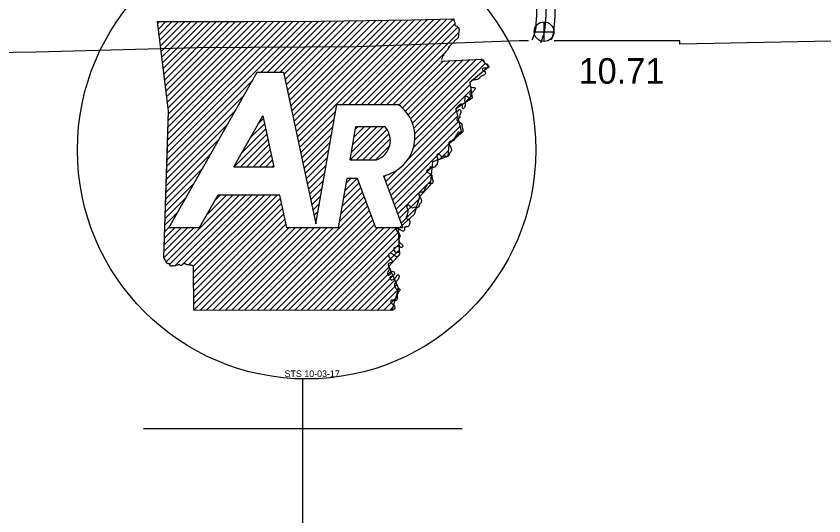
# Model space of a CAD drawing. Extents: x 31699 to 244310, y -8841 to 11474.
# Drawn here: x 147873 to 148761, y -6039 to -5489 of the extents above; entities that cross this region are included whole.
import ezdxf

# ---------------------------------------------------------------- set-up
doc = ezdxf.new("R2010")
doc.units = 0
for name, color, linetype in [('B_Logo', 7, 'Continuous'), ('Level 21', 7, 'Continuous'), ('Level 48', 7, 'Continuous'), ('R_Logo', 7, 'Continuous'), ('S_AREA_CALC', 7, 'Continuous'), ('S_WALL_ANNOT', 7, 'Continuous')]:
    doc.layers.add(name, color=color, linetype=linetype)

msp = doc.modelspace()

# ---------------------------------------------------------------- linework, layer by layer
at = {"layer": 'B_Logo'}
msp.add_lwpolyline([(148455.25, -5474.36), (148455.11, -5488.81), (148454.33, -5498.08), (148454.11, -5502.04), (148453.8, -5505.6), (148452.74, -5510.06), (148449.82, -5518.02), (148449.58, -5518.56)], dxfattribs=at)
at = {"layer": 'Level 21'}
for p, q in [((148453.21, -5517.3), (148453.21, -5495.64)), ((148442.38, -5506.47), (148464.04, -5506.47))]:
    msp.add_line(p, q, dxfattribs=at)
msp.add_circle((148453.21, -5506.47), 10.83, dxfattribs=at)
at = {"layer": 'Level 48'}
for p, q in [((148028.22, -5497.37), (148030.4, -5495.2)), ((148029, -5503.56), (148037.36, -5495.2)), ((148029.77, -5509.76), (148044.32, -5495.21)), ((148030.54, -5515.95), (148051.28, -5495.21)), ((148031.31, -5522.15), (148058.24, -5495.22)), ((148032.08, -5528.34), (148065.2, -5495.22)), ((148032.85, -5534.54), (148072.17, -5495.22)), ((148033.63, -5540.73), (148079.13, -5495.23)), ((148034.4, -5546.92), (148086.09, -5495.23)), ((148035.17, -5553.12), (148093.05, -5495.24)), ((148035.94, -5559.31), (148100.01, -5495.24)), ((148036.71, -5565.51), (148106.97, -5495.25)), ((148037.48, -5571.7), (148113.93, -5495.25)), ((148038.25, -5577.89), (148120.9, -5495.25)), ((148038.49, -5647.32), (148190.69, -5495.12)), ((148038.73, -5640.11), (148183.71, -5495.13)), ((148038.96, -5632.91), (148176.73, -5495.14)), ((148039.03, -5584.09), (148127.87, -5495.25)), ((148039.2, -5625.7), (148169.75, -5495.16)), ((148039.44, -5618.5), (148162.77, -5495.17)), ((148039.68, -5611.3), (148155.79, -5495.19)), ((148039.8, -5590.28), (148134.85, -5495.23)), ((148039.92, -5604.09), (148148.81, -5495.2)), ((148040.16, -5596.89), (148141.83, -5495.22)), ((148141.93, -5550.84), (148197.67, -5495.1)), ((148148.89, -5550.84), (148204.65, -5495.09)), ((148155.86, -5550.84), (148211.68, -5495.03)), ((148162.82, -5550.84), (148218.75, -5494.92)), ((148167.16, -5553.47), (148225.83, -5494.81)), ((148168.39, -5559.21), (148232.9, -5494.7)), ((148169.62, -5564.95), (148239.98, -5494.59)), ((148170.85, -5570.68), (148247.06, -5494.48)), ((148172.08, -5576.42), (148254.13, -5494.37)), ((148173.3, -5582.16), (148261.21, -5494.26)), ((148174.53, -5587.9), (148268.28, -5494.15)), ((148175.76, -5593.64), (148275.36, -5494.04)), ((148176.99, -5599.37), (148282.43, -5493.93)), ((148178.22, -5605.11), (148289.51, -5493.82)), ((148179.44, -5610.85), (148296.59, -5493.71)), ((148180.67, -5616.59), (148303.66, -5493.6)), ((148181.9, -5622.32), (148310.76, -5493.47)), ((148183.13, -5628.06), (148317.89, -5493.3)), ((148231.52, -5586.64), (148325.02, -5493.13)), ((148238.48, -5586.64), (148332.15, -5492.97)), ((148245.45, -5586.64), (148339.28, -5492.8)), ((148252.41, -5586.64), (148346.42, -5492.64)), ((148259.38, -5586.64), (148353.55, -5492.47)), ((148266.35, -5586.64), (148355.1, -5497.89)), ((148273.31, -5586.64), (148358.47, -5501.49)), ((148280.28, -5586.64), (148359.37, -5507.55)), ((148287.24, -5586.64), (148343.46, -5530.42)), ((148293.57, -5587.28), (148342.09, -5538.76)), ((148297.37, -5590.44), (148349.43, -5538.38)), ((148300.77, -5594), (148356.78, -5538)), ((148303.78, -5597.96), (148364.12, -5537.62)), ((148306.37, -5602.34), (148371.46, -5537.25)), ((148308.5, -5607.18), (148378.81, -5536.87)), ((148310.1, -5612.54), (148385.42, -5537.22)), ((148311.04, -5618.57), (148388.67, -5540.94)), ((148040.56, -5722.45), (148137.73, -5550.84)), ((148137.73, -5550.84), (148166.6, -5550.84)), ((148385.58, -5550.99), (148391.93, -5544.65)), ((148038.25, -5654.52), (148132.24, -5560.53)), ((148311.08, -5625.49), (148372.05, -5564.52)), ((148038.01, -5661.73), (148123.15, -5576.59)), ((148309.62, -5633.92), (148372.85, -5570.69)), ((148365.05, -5585.46), (148373.65, -5576.85)), ((148225.21, -5586.64), (148292.69, -5586.64)), ((148037.77, -5668.93), (148114.05, -5592.65)), ((148184.35, -5633.8), (148223.88, -5594.27)), ((148303.57, -5646.94), (148356.79, -5593.72)), ((148112.04, -5655.09), (148143.82, -5598.96)), ((148138.88, -5607.69), (148144.49, -5602.08)), ((148185.58, -5639.54), (148222.41, -5602.71)), ((148280.87, -5676.6), (148358.09, -5599.38)), ((148282.75, -5681.69), (148359.39, -5605.04)), ((148037.53, -5676.14), (148104.96, -5608.71)), ((148120.69, -5639.81), (148146.94, -5613.56)), ((148129.78, -5623.75), (148145.71, -5607.82)), ((148186.81, -5645.28), (148220.94, -5611.15)), ((148239.9, -5647.51), (148276.54, -5610.86)), ((148241.32, -5639.12), (148269.58, -5610.86)), ((148242.79, -5630.68), (148262.61, -5610.86)), ((148244.26, -5622.25), (148255.65, -5610.86)), ((148245.73, -5613.81), (148248.68, -5610.86)), ((148246.24, -5610.86), (148277.93, -5610.86)), ((148246.86, -5647.51), (148280.42, -5613.95)), ((148284.63, -5686.77), (148360.7, -5610.71)), ((148112.37, -5655.09), (148148.17, -5619.29)), ((148188.04, -5651.01), (148219.47, -5619.58)), ((148253.83, -5647.51), (148282.77, -5618.57)), ((148286.51, -5691.86), (148362, -5616.37)), ((148037.29, -5683.34), (148095.87, -5624.77)), ((148119.34, -5655.09), (148149.4, -5625.03)), ((148126.31, -5655.09), (148150.63, -5630.77)), ((148189.27, -5656.75), (148218, -5628.02)), ((148260.8, -5647.51), (148284.06, -5624.24)), ((148267.76, -5647.51), (148283.47, -5631.79)), ((148037.05, -5690.55), (148086.77, -5640.83)), ((148133.27, -5655.09), (148151.85, -5636.51)), ((148190.49, -5662.49), (148216.53, -5636.45)), ((148338.19, -5647.14), (148347.96, -5637.37)), ((148140.24, -5655.09), (148153.08, -5642.25)), ((148147.2, -5655.09), (148154.31, -5647.98)), ((148191.72, -5668.23), (148215.06, -5644.89)), ((148239.86, -5647.51), (148268.8, -5647.51)), ((148036.81, -5697.75), (148077.68, -5656.88)), ((148112.04, -5655.09), (148155.83, -5655.09)), ((148154.17, -5655.09), (148155.54, -5653.72)), ((148192.95, -5673.96), (148213.59, -5653.32)), ((148278.99, -5671.51), (148292.25, -5658.26)), ((148288.38, -5696.95), (148330.17, -5655.16)), ((148194.18, -5679.7), (148212.12, -5661.76)), ((148233.88, -5681.79), (148247.8, -5667.87)), ((148235.35, -5673.36), (148240.84, -5667.87)), ((148248, -5667.87), (148236.31, -5667.87)), ((148268.17, -5722.45), (148248, -5667.87)), ((148276.57, -5664.96), (148297.81, -5722.45)), ((148277.11, -5666.43), (148279.23, -5664.31)), ((148290.26, -5702.03), (148329.39, -5662.91)), ((148036.57, -5704.96), (148068.59, -5672.94)), ((148195.41, -5685.44), (148210.65, -5670.2)), ((148232.41, -5690.23), (148249.83, -5672.81)), ((148292.14, -5707.12), (148328.61, -5670.66)), ((148196.63, -5691.18), (148209.18, -5678.63)), ((148229.47, -5707.1), (148253.59, -5682.99)), ((148230.94, -5698.66), (148251.71, -5677.9)), ((148036.34, -5712.16), (148059.49, -5689)), ((148037.61, -5759.65), (148110.82, -5686.44)), ((148041.75, -5762.47), (148117.78, -5686.44)), ((148046.75, -5764.44), (148124.75, -5686.44)), ((148055.02, -5763.13), (148131.71, -5686.44)), ((148062.1, -5763.02), (148138.68, -5686.44)), ((148067.56, -5764.53), (148145.65, -5686.44)), ((148067.79, -5771.26), (148152.61, -5686.44)), ((148067.81, -5778.21), (148159.58, -5686.44)), ((148067.82, -5785.16), (148163.25, -5689.74)), ((148094.29, -5686.44), (148073.9, -5722.45)), ((148081.8, -5708.49), (148103.85, -5686.44)), ((148090.89, -5692.43), (148096.89, -5686.44)), ((148162.54, -5686.44), (148094.29, -5686.44)), ((148137.54, -5812.97), (148257.34, -5693.16)), ((148197.86, -5696.92), (148207.71, -5687.07)), ((148228, -5715.54), (148255.47, -5688.07)), ((148294.02, -5712.21), (148315.38, -5690.85)), ((148067.84, -5792.11), (148164.47, -5695.48)), ((148067.86, -5799.06), (148165.7, -5701.21)), ((148144.49, -5812.98), (148259.22, -5698.25)), ((148151.45, -5812.99), (148261.1, -5703.33)), ((148199.09, -5702.65), (148206.24, -5695.5)), ((148295.9, -5717.29), (148312.4, -5700.79)), ((148036.1, -5719.37), (148050.4, -5705.06)), ((148067.87, -5806), (148166.93, -5706.95)), ((148067.99, -5812.85), (148168.16, -5712.69)), ((148158.4, -5813), (148262.98, -5708.42)), ((148200.32, -5708.39), (148204.77, -5703.94)), ((148201.54, -5714.13), (148203.3, -5712.38)), ((148035.86, -5726.57), (148041.31, -5721.12)), ((148074.95, -5812.86), (148169.38, -5718.43)), ((148165.35, -5813.01), (148264.86, -5713.5)), ((148172.31, -5813.02), (148266.74, -5718.59)), ((148035.01, -5755.28), (148067.84, -5722.45)), ((148035.14, -5748.18), (148060.88, -5722.45)), ((148035.38, -5740.98), (148053.91, -5722.45)), ((148035.62, -5733.77), (148046.95, -5722.45)), ((148073.9, -5722.45), (148040.56, -5722.45)), ((148081.9, -5812.87), (148172.33, -5722.45)), ((148088.86, -5812.89), (148179.3, -5722.45)), ((148095.81, -5812.9), (148186.26, -5722.45)), ((148102.76, -5812.91), (148193.23, -5722.45)), ((148109.72, -5812.92), (148200.19, -5722.45)), ((148116.67, -5812.93), (148207.16, -5722.45)), ((148123.63, -5812.94), (148214.12, -5722.45)), ((148130.58, -5812.95), (148221.09, -5722.45)), ((148226.8, -5722.45), (148170.24, -5722.45)), ((148179.26, -5813.03), (148269.85, -5722.45)), ((148186.22, -5813.05), (148276.82, -5722.45)), ((148193.17, -5813.06), (148283.78, -5722.45)), ((148200.13, -5813.07), (148290.75, -5722.45)), ((148207.08, -5813.08), (148293.08, -5727.08)), ((148297.81, -5722.45), (148268.17, -5722.45)), ((148214.03, -5813.09), (148293.39, -5733.73)), ((148220.99, -5813.1), (148293.7, -5740.39)), ((148227.94, -5813.11), (148294.02, -5747.04)), ((148234.9, -5813.12), (148282.57, -5765.45)), ((148241.85, -5813.14), (148284.72, -5770.26)), ((148248.81, -5813.15), (148286.87, -5775.08)), ((148255.76, -5813.16), (148289.03, -5779.89)), ((148262.71, -5813.17), (148291.18, -5784.71)), ((148269.67, -5813.18), (148292.97, -5789.88)), ((148276.62, -5813.19), (148289.82, -5799.99)), ((148283.58, -5813.2), (148286.67, -5810.11)), ((148187.89, -6528.17), (148187.89, -5888.58)), ((148012.45, -5942.94), (148363.31, -5942.94))]:
    msp.add_line(p, q, dxfattribs=at)
for points in [[(148027.94, -5495.25), (148124.03, -5495.26), (148208.42, -5495.07), (148307.88, -5493.55), (148353.99, -5492.46)], [(148038.58, -5644.59), (148040.25, -5593.96), (148027.94, -5495.25)], [(148027.95, -5495.2), (148124.05, -5495.26), (148208.39, -5495.08), (148307.87, -5493.53), (148353.99, -5492.46)], [(148034.91, -5755.2), (148040.26, -5593.97), (148027.95, -5495.2)], [(148384.18, -5536.62), (148392.5, -5545.31), (148371.77, -5562.35), (148374, -5579.55), (148356.23, -5591.27), (148362.31, -5617.73), (148348.6, -5630.24), (148347.38, -5643.83), (148330.71, -5649.83), (148328.12, -5675.48), (148316.14, -5688.3), (148310.35, -5707.62), (148292.91, -5723.58), (148294.24, -5751.75), (148282.39, -5765.03), (148293.18, -5789.2), (148285.71, -5813.21)], [(148339.73, -5538.88), (148384.84, -5536.56)], [(148339.73, -5538.85), (148384.83, -5536.57)], [(148166.6, -5550.84), (148202.34, -5717.86), (148225.21, -5586.64)], [(148143.82, -5598.96), (148155.83, -5655.09)], [(148239.86, -5647.51), (148246.24, -5610.86)], [(148034.93, -5755.22), (148038.58, -5644.59)], [(148236.31, -5667.87), (148226.8, -5722.45)], [(148170.24, -5722.45), (148162.54, -5686.44)], [(148285.71, -5813.21), (148067.89, -5812.85), (148067.77, -5764.77)], [(148285.69, -5813.24), (148067.89, -5812.85), (148067.8, -5764.76)]]:
    msp.add_lwpolyline(points, dxfattribs=at)
msp.add_ellipse((148191.98, -5636.53), major_axis=(252.09, 0), ratio=0.999976, dxfattribs=at)
for centre, major_axis, start_param, end_param in [((148267.6, -5622.29), (-43.6, 0), 1.777838, 4.099264), ((148261.86, -5626.32), (-22.3, 0), 1.887169, 3.90762)]:
    msp.add_ellipse(centre, major_axis=major_axis, ratio=0.999987, start_param=start_param, end_param=end_param, dxfattribs=at)
for points in [[(148353.99, -5492.46), (148354.29, -5495.07), (148355.09, -5496.43), (148355.2, -5498.96), (148356.25, -5500.04), (148358, -5501.09), (148359.48, -5502.79), (148359.87, -5504.79), (148359.38, -5506.88), (148359.27, -5509.26), (148359.05, -5511.28), (148358.65, -5513.07), (148357.26, -5514.58), (148355.91, -5515.63), (148354.66, -5516.85), (148353.76, -5518.21), (148352.23, -5519.6), (148350.66, -5521.12), (148349.37, -5522.4), (148348.15, -5524.08), (148347.55, -5525.9), (148346.21, -5527.23), (148345.12, -5528.43), (148343.71, -5530.04), (148343.01, -5531.61), (148341.66, -5533.47), (148341.33, -5535.23), (148340.46, -5536.65), (148340.38, -5536.92)], [(148353.99, -5492.46), (148354.29, -5495.08), (148355.12, -5496.44), (148355.24, -5498.94), (148356.25, -5500.01), (148357.97, -5501.08), (148359.52, -5502.8), (148359.88, -5504.82), (148359.4, -5506.9), (148359.28, -5509.22), (148359.04, -5511.24), (148358.69, -5513.09), (148357.26, -5514.57), (148355.89, -5515.64), (148354.65, -5516.89), (148353.75, -5518.2), (148352.21, -5519.62), (148350.66, -5521.11), (148349.42, -5522.42), (148348.17, -5524.08), (148347.57, -5525.92), (148346.21, -5527.23), (148345.14, -5528.42), (148343.71, -5530.02), (148343, -5531.63), (148341.63, -5533.47), (148341.33, -5535.25), (148340.44, -5536.68), (148340.38, -5536.92)], [(148384.18, -5536.61), (148384.83, -5536.57), (148386.84, -5538.68), (148387.73, -5540.5), (148389.06, -5541.48), (148390.56, -5542.01), (148391.67, -5543.39), (148392.44, -5544.89), (148392.03, -5546.2), (148390.35, -5546.32), (148388.5, -5546.6), (148386.74, -5546.54), (148385.28, -5547.77), (148386.62, -5549.33), (148388.34, -5550.86), (148388.82, -5552.44), (148387.86, -5553.95), (148385.95, -5554.81), (148384.11, -5555.55), (148382.45, -5556.94), (148381.65, -5558.32), (148379.83, -5558.91), (148377.95, -5559.45), (148376.28, -5559.62), (148374.38, -5560), (148372.55, -5560.89), (148371.77, -5562.42), (148372.01, -5564.59), (148371.95, -5566.92), (148373.88, -5567.69), (148375.61, -5567.78), (148377.31, -5568.63), (148377.1, -5569.95), (148375.86, -5571.64), (148374.38, -5572.93), (148372.9, -5573.57), (148371.52, -5574.85), (148372.01, -5576.11), (148373.25, -5576.89), (148374.13, -5578.27), (148374.01, -5579.51), (148372.59, -5580.41), (148371.04, -5580.05), (148369.88, -5578.56), (148368.62, -5578.12), (148367.46, -5577.57), (148366.17, -5578.32), (148366.17, -5580.05), (148365.7, -5581.88), (148366.11, -5583.25), (148366.6, -5585.16), (148366.56, -5586.58), (148366.11, -5588.63), (148365.08, -5590.72), (148363.95, -5591.35), (148363.39, -5589.1), (148363.21, -5587.26), (148362.46, -5586.17), (148361.53, -5586.14), (148360.28, -5587), (148358.93, -5588.39), (148357.22, -5589.88), (148356.19, -5591.35), (148356.74, -5593.18), (148358.02, -5593.64), (148359.05, -5593.33), (148359.58, -5592.12), (148360.53, -5591.97), (148361.53, -5593.81)], [(148361.53, -5593.81), (148361.8, -5595.5), (148360.78, -5597.34), (148360.39, -5599.18), (148360.53, -5601.05), (148358.65, -5602.05), (148357.02, -5603.25), (148358, -5604.68), (148359.8, -5605.97), (148361.53, -5606.96), (148362.63, -5608), (148362.94, -5610.4), (148363.25, -5611.98), (148363.88, -5614.13), (148364.09, -5615.6), (148363.03, -5617.37), (148361.8, -5617.75), (148360.45, -5617.35), (148358.93, -5617.22), (148357.69, -5618.36), (148356.79, -5620.06), (148355.91, -5621.73), (148355.2, -5623.14), (148354.55, -5624.69), (148353.29, -5626.49), (148351.68, -5626.76), (148349.77, -5627.26), (148348.63, -5628.55), (148348.85, -5630.76), (148349.91, -5632.22), (148350.72, -5634.06), (148351.3, -5635.67), (148351.04, -5637.7), (148350.21, -5639.21), (148349.13, -5640.1), (148348.63, -5641.97), (148347.85, -5643.44), (148347.16, -5643.91), (148345.73, -5643.78), (148344.18, -5643.49), (148342.88, -5643.6), (148341.66, -5644.23), (148340.38, -5643.84), (148339.07, -5642.39), (148337.98, -5641.33), (148336.78, -5640.93), (148335.55, -5641.57), (148335.36, -5643.55), (148335.95, -5645.56), (148336.46, -5648.27), (148335.95, -5649.94), (148335.74, -5652.7)], [(148335.74, -5652.7), (148333.67, -5654.27), (148332.73, -5655.92), (148327.45, -5655.44), (148327.59, -5657.3), (148325.71, -5658.27), (148324.04, -5659.48), (148324.99, -5660.92), (148326.78, -5662.22), (148328.57, -5663.22), (148329.68, -5664.22), (148329.97, -5666.7), (148330.3, -5668.22), (148330.88, -5670.39), (148331.11, -5671.84), (148330.04, -5673.6), (148328.78, -5673.98), (148327.5, -5673.56), (148325.96, -5673.45), (148324.72, -5674.61), (148323.81, -5676.29), (148322.94, -5677.99), (148322.26, -5679.39), (148321.56, -5680.95), (148320.31, -5682.75), (148318.73, -5683.01), (148316.81, -5683.49), (148315.67, -5684.77), (148315.86, -5687), (148316.93, -5688.47), (148317.75, -5690.34), (148318.32, -5691.93), (148318.08, -5693.94), (148317.25, -5695.46), (148316.16, -5696.36), (148315.67, -5698.23), (148314.89, -5699.69), (148314.19, -5700.13), (148312.77, -5699.98), (148311.24, -5699.71), (148309.92, -5699.83), (148308.69, -5700.49), (148307.41, -5700.06), (148306.1, -5698.65), (148305.03, -5697.57), (148303.84, -5697.15), (148302.57, -5697.8), (148302.38, -5699.79), (148302.98, -5701.78), (148303.5, -5704.54), (148302.98, -5706.17), (148302.8, -5708.96)], [(148302.8, -5708.96), (148302.64, -5709.03), (148301.58, -5710.37), (148302.16, -5712.48), (148304.49, -5713.29), (148305.55, -5715.3), (148305.6, -5717.08), (148304.85, -5719.53), (148303.77, -5720.68), (148301.7, -5721.16), (148300.11, -5721.44), (148299.88, -5724.17), (148299.13, -5725.54), (148297.9, -5725.95), (148296.1, -5725.07), (148295.02, -5724.61), (148293.73, -5724.03), (148292.06, -5723.09), (148290.79, -5723.25), (148291.16, -5725.84), (148291.28, -5725.95), (148292.72, -5727.92), (148294.11, -5729.47), (148294.78, -5731.31)], [(148302.8, -5708.96), (148302.64, -5709.03), (148301.58, -5710.37), (148302.16, -5712.48), (148304.49, -5713.29), (148305.55, -5715.3), (148305.6, -5717.08), (148304.85, -5719.53), (148303.77, -5720.68), (148301.7, -5721.16), (148300.11, -5721.44), (148299.88, -5724.17), (148299.13, -5725.54), (148297.9, -5725.95), (148296.1, -5725.07), (148295.02, -5724.61), (148293.73, -5724.03), (148292.06, -5723.09), (148290.79, -5723.25), (148291.16, -5725.84), (148291.28, -5725.95), (148292.72, -5727.92), (148294.11, -5729.47), (148294.78, -5731.31)], [(148294.78, -5731.31), (148294.22, -5732.69), (148293.53, -5735.06), (148293.73, -5737.06), (148294.64, -5738.78), (148296.03, -5739.74), (148297.62, -5741.1), (148297.48, -5743.2), (148296.57, -5743.95), (148294.46, -5743.46), (148292.87, -5742.7), (148291.53, -5743.13), (148289.72, -5744.01), (148288.32, -5744.25), (148288.38, -5747.08), (148290.2, -5749.09), (148291.8, -5749.09), (148293.69, -5749.32), (148294.33, -5751.46), (148293.24, -5753.27), (148291.48, -5754.13), (148289.21, -5753.04), (148287.62, -5751.92), (148286.01, -5750.86), (148284, -5750.34), (148282.84, -5750.55), (148282.31, -5753.04), (148283.26, -5755.31), (148284.79, -5756.88), (148286.22, -5758.88), (148286.01, -5760.4), (148284.94, -5760.78), (148283.02, -5761.22), (148281.9, -5761.78), (148281.62, -5762.26), (148282.21, -5764.3), (148282.72, -5766.48), (148282.72, -5768.18), (148282.07, -5769.67), (148281.06, -5772.04), (148281.18, -5773.58), (148281.9, -5774.34), (148282.78, -5774.1), (148284, -5773.28), (148284.76, -5772.31), (148285.43, -5771.12), (148286.64, -5770.13), (148288.18, -5771.01), (148288.55, -5772.86), (148287.66, -5774.44), (148286.4, -5775.19), (148284.89, -5775.79), (148283.74, -5777.07), (148284.02, -5778.64), (148284.94, -5779.46), (148287.15, -5779.03), (148288.6, -5778.36), (148289.47, -5777.59), (148290.46, -5776.55), (148290.97, -5775.51), (148291.77, -5774.44), (148293.16, -5774.15), (148293.8, -5775.03), (148293.53, -5777.07), (148292.72, -5779), (148291.57, -5780.57), (148290.34, -5781.69), (148288.79, -5784.14), (148289.1, -5786.39), (148289.72, -5788.28), (148290.48, -5789.67), (148291.94, -5789.39), (148293.53, -5789.2), (148294.46, -5789.96), (148294.38, -5791.64), (148293.21, -5793.28), (148292.06, -5794.79), (148291.48, -5796.9), (148291.72, -5798.43), (148291.72, -5799.75), (148291.24, -5801.28), (148290.41, -5802.1), (148288.18, -5802.08), (148285.88, -5801.82), (148284.65, -5802.52), (148284.89, -5804.53), (148286.22, -5806.02), (148287.17, -5806.78), (148288.55, -5808.46), (148289.14, -5809.82), (148288.97, -5811.01), (148288.11, -5812.07), (148285.69, -5813.24)], [(148294.78, -5731.31), (148294.22, -5732.69), (148293.53, -5735.06), (148293.73, -5737.06), (148294.64, -5738.78), (148296.03, -5739.74), (148297.62, -5741.1), (148297.48, -5743.2), (148296.57, -5743.95), (148294.46, -5743.46), (148292.87, -5742.7), (148291.53, -5743.13), (148289.72, -5744.01), (148288.32, -5744.25), (148288.38, -5747.08), (148290.2, -5749.09), (148291.8, -5749.09), (148293.69, -5749.32), (148294.33, -5751.46), (148293.24, -5753.27), (148291.48, -5754.13), (148289.21, -5753.04), (148287.62, -5751.92), (148286.01, -5750.86), (148284, -5750.34), (148282.84, -5750.55), (148282.31, -5753.04), (148283.26, -5755.31), (148284.79, -5756.88), (148286.22, -5758.88), (148286.01, -5760.4), (148284.94, -5760.78), (148283.02, -5761.22), (148281.9, -5761.78), (148281.62, -5762.26), (148282.21, -5764.3), (148282.72, -5766.48), (148282.72, -5768.18), (148282.07, -5769.67), (148281.06, -5772.04), (148281.18, -5773.58), (148281.9, -5774.34), (148282.78, -5774.1), (148284, -5773.28), (148284.76, -5772.31), (148285.43, -5771.12), (148286.64, -5770.13), (148288.18, -5771.01), (148288.55, -5772.86), (148287.66, -5774.44), (148286.4, -5775.19), (148284.89, -5775.79), (148283.74, -5777.07), (148284.02, -5778.64), (148284.94, -5779.46), (148287.15, -5779.03), (148288.6, -5778.36), (148289.47, -5777.59), (148290.46, -5776.55), (148290.97, -5775.51), (148291.77, -5774.44), (148293.16, -5774.15), (148293.8, -5775.03), (148293.53, -5777.07), (148292.72, -5779), (148291.57, -5780.57), (148290.34, -5781.69), (148288.79, -5784.14), (148289.1, -5786.39), (148289.72, -5788.28), (148290.48, -5789.67), (148291.94, -5789.39), (148293.53, -5789.2), (148294.46, -5789.96), (148294.38, -5791.64), (148293.21, -5793.28), (148292.06, -5794.79), (148291.48, -5796.9), (148291.72, -5798.43), (148291.72, -5799.75), (148291.24, -5801.28), (148290.41, -5802.1), (148288.18, -5802.08), (148285.88, -5801.82), (148284.65, -5802.52), (148284.89, -5804.53), (148286.22, -5806.02), (148287.17, -5806.78), (148288.55, -5808.46), (148289.14, -5809.82), (148288.97, -5811.01), (148288.11, -5812.07), (148285.69, -5813.24)], [(148067.77, -5764.77), (148068.01, -5764.89), (148066.88, -5764.12), (148065.34, -5763.35), (148063.61, -5763.23), (148061.41, -5762.93), (148059.57, -5762.75), (148057.67, -5761.5), (148055.65, -5762.81), (148053.39, -5763.76), (148052.08, -5762.69), (148050.36, -5763.41), (148049.17, -5763.05), (148047.09, -5764.48), (148045.13, -5763.94), (148043.7, -5764.36), (148041.92, -5764.3), (148041.56, -5762.28), (148039.84, -5761.98), (148038.35, -5761.15), (148037.34, -5759.07), (148036.63, -5757.46), (148034.91, -5755.2)], [(148067.8, -5764.76), (148068.03, -5764.88), (148066.9, -5764.11), (148065.34, -5763.35), (148063.59, -5763.24), (148061.39, -5762.95), (148059.56, -5762.77), (148057.68, -5761.5), (148055.68, -5762.78), (148053.4, -5763.77), (148052.08, -5762.66), (148050.38, -5763.42), (148049.17, -5763.02), (148047.1, -5764.48), (148045.11, -5763.94), (148043.72, -5764.34), (148041.94, -5764.3), (148041.57, -5762.26), (148039.82, -5761.99), (148038.34, -5761.14), (148037.35, -5759.09), (148036.61, -5757.44), (148034.93, -5755.22)]]:
    msp.add_spline(points, degree=3, dxfattribs=at)
at = {"layer": 'R_Logo'}
for points in [[(148436.31, -5516.62), (148425.7, -5516.63), (148247.6, -5523.13), (148072.47, -5524.4), (147894.68, -5529.01), (147718.01, -5531.63), (147542.44, -5529.17), (147543.47, -5703.87), (147543.62, -5705.6), (147543.54, -5879.61), (147543.56, -5881.42), (147544.44, -6025.28)], [(148823.54, -5514.95), (148769.47, -5516.85), (148602.51, -5520.03), (148602.42, -5516.49), (148464.38, -5516.6)]]:
    msp.add_lwpolyline(points, dxfattribs=at)
at = {"layer": 'S_AREA_CALC'}
for points in [[(148445.25, -5474.26), (148445.11, -5488.35), (148444.35, -5497.38), (148444.13, -5501.33), (148443.9, -5504), (148443.15, -5507.17), (148440.55, -5514.25), (148439.93, -5515.65)], [(148465.25, -5474.46), (148465.1, -5489.28), (148464.3, -5498.78), (148464.08, -5502.74), (148463.7, -5507.2), (148462.33, -5512.95), (148461.23, -5515.94)]]:
    msp.add_lwpolyline(points, dxfattribs=at)

# ---------------------------------------------------------------- texts
at = {"layer": 'Level 48'}
msp.add_text('STS 10-03-17', height=7.2885, dxfattribs=at).set_placement((148167.86, -5886.55))
at = {"layer": 'S_WALL_ANNOT'}
msp.add_text('10.71', height=28.16, dxfattribs=at).set_placement((148491.27, -5563.75))

doc.saveas('drawing.dxf')
